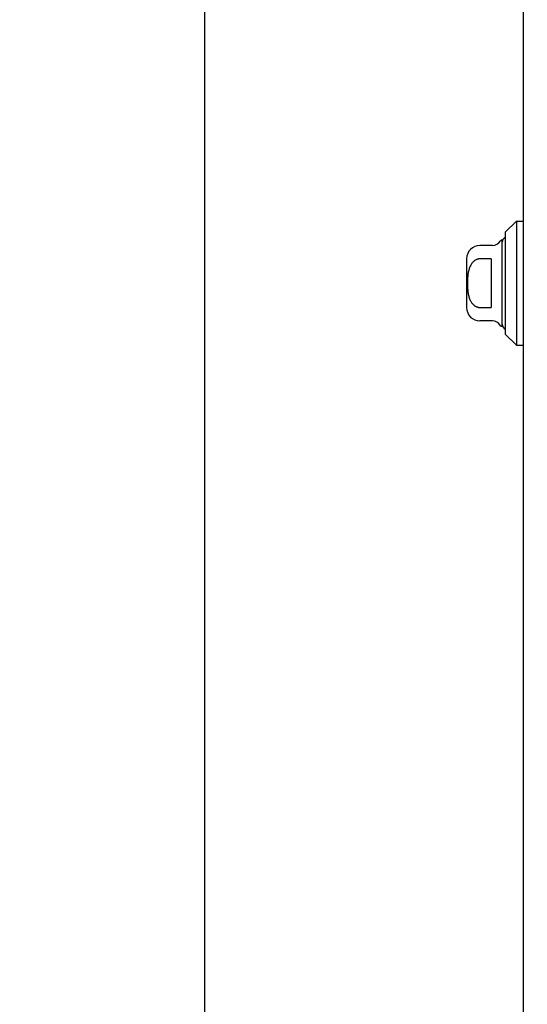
# Model space of a CAD drawing. Header units: inches. Extents: x 0 to 212, y 0 to 138.
# Tile 259 of 269: x 104.25 to 108.75, y 85.89 to 94.63. Entities that reach past the tile are written whole.
import ezdxf

# ---------------------------------------------------------------- set-up
doc = ezdxf.new("R2010")
doc.units = ezdxf.units.IN
doc.header["$LTSCALE"] = 11.6875
doc.header["$MEASUREMENT"] = 0
doc.layers.get('0').update_dxf_attribs({"linetype": 'CONTINUOUS'})
doc.layers.add('DIMENSIONS', color=7, linetype='CONTINUOUS')
doc.layers.add('RIGHTHAND_DOOR_ASSEMBLY', color=7, linetype='CONTINUOUS')
doc.styles.get("Standard").update_dxf_attribs({"font": 'arial.ttf'})
doc.dimstyles.new('DIMSTYLE_1', dxfattribs={"dimtxt": 0.9375, "dimasz": 1.25, "dimexe": 0.09, "dimexo": 0.07, "dimgap": 0.0375, "dimtad": 0, "dimtih": 1, "dimtoh": 1, "dimzin": 4, "dimdsep": 46, "dimtxsty": 'Standard', "dimblk": '_FILLED', "dimblk1": '_FILLED', "dimblk2": '_FILLED', "dimcen": 0.09, "dimadec": 3, "dimazin": 1, "dimtfac": 1, "dimtdec": 3, "dimtofl": 0, "dimtmove": 0, "dimatfit": 3, "dimldrblk": '_FILLED', "dimfxl": 0, "dimtolj": 1, "dimtzin": 4, "dimarcsym": 0})

# ---------------------------------------------------------------- blocks, each defined once
blk = doc.blocks.new('_FILLED')
at = {"color": 0, "linetype": 'ByBlock'}
blk.add_solid([(0, 0), (-1, 0.2), (-1, -0.2)], dxfattribs=at)
blk = doc.blocks.new('*D12')
at = {"layer": 'DIMENSIONS', "color": 2, "linetype": 'Continuous'}
for p, q in [((109.0088, 97.5397), (104.7621, 97.5397)), ((105.8871, 97.5397), (105.8871, 68.4772)), ((105.8871, 37.5397), (105.8871, 66.6022)), ((109.0198, 37.5397), (104.7621, 37.5397))]:
    blk.add_line(p, q, dxfattribs=at)
at = {"layer": 'DIMENSIONS', "color": 2, "linetype": 'Continuous', "xscale": 1.25, "yscale": 1.25, "zscale": 1.25}
for p, rotation in [((105.8871, 97.5397), 90), ((105.8871, 37.5397), 270)]:
    blk.add_blockref('_FILLED', p, dxfattribs=dict(at, rotation=rotation))
at = {"layer": 'DIMENSIONS', "color": 2, "linetype": 'Continuous', "insert": (105.8871, 68.0084), "char_height": 0.9375, "width": 3.276022, "attachment_point": 2, "line_spacing_factor": 0.9}
blk.add_mtext('60.00', dxfattribs=at)

msp = doc.modelspace()

# ---------------------------------------------------------------- linework, layer by layer
at = {"layer": 'RIGHTHAND_DOOR_ASSEMBLY', "color": 3, "linetype": 'Continuous'}
msp.add_line((108.7098, 97.1547), (108.7098, 37.9247), dxfattribs=at)
at = {"layer": 'RIGHTHAND_DOOR_ASSEMBLY', "color": 7, "linetype": 'Continuous'}
for p, q in [((108.5523, 92.7424), (108.6507, 92.8409)), ((108.6507, 92.8409), (108.6507, 91.7385)), ((108.6507, 92.8409), (108.7098, 92.8409)), ((108.5248, 91.9058), (108.5248, 92.6735)), ((108.5523, 92.7424), (108.5523, 91.8369)), ((108.4395, 92.6243), (108.3279, 92.6243)), ((108.2098, 92.5062), (108.2098, 92.0731)), ((108.4263, 92.5053), (108.3279, 92.5053)), ((108.4263, 92.5053), (108.4263, 92.074)), ((108.3279, 92.074), (108.4263, 92.074)), ((108.4395, 91.955), (108.3279, 91.955)), ((108.5523, 91.8369), (108.6507, 91.7385)), ((108.6507, 91.7385), (108.7098, 91.7385))]:
    msp.add_line(p, q, dxfattribs=at)
msp.add_lwpolyline([(108.3279, 92.5053), (108.3236, 92.5052), (108.3192, 92.5048), (108.3149, 92.5042), (108.3106, 92.5033), (108.3063, 92.5022), (108.3019, 92.5008), (108.2977, 92.4991), (108.2934, 92.4972), (108.2891, 92.495), (108.2849, 92.4925), (108.2807, 92.4897), (108.2766, 92.4866), (108.2725, 92.4832), (108.2684, 92.4794), (108.2644, 92.4753), (108.2605, 92.4708), (108.2566, 92.4659), (108.2528, 92.4606), (108.2492, 92.4548), (108.2456, 92.4486), (108.2422, 92.442), (108.239, 92.4351), (108.2361, 92.4277), (108.2333, 92.4201), (108.2308, 92.4122), (108.2285, 92.4041), (108.2265, 92.3957), (108.2246, 92.387), (108.223, 92.3781), (108.2216, 92.369), (108.2203, 92.3596), (108.2193, 92.3501), (108.2184, 92.3403), (108.2178, 92.3304), (108.2172, 92.3204), (108.2169, 92.3103), (108.2166, 92.3001), (108.2166, 92.2898), (108.2166, 92.2796), (108.2168, 92.2694), (108.2172, 92.2593), (108.2177, 92.2493), (108.2184, 92.2394), (108.2193, 92.2297), (108.2203, 92.2201), (108.2215, 92.2107), (108.2229, 92.2016), (108.2245, 92.1927), (108.2264, 92.184), (108.2284, 92.1756), (108.2307, 92.1674), (108.2332, 92.1595), (108.236, 92.1518), (108.239, 92.1444), (108.2422, 92.1374), (108.2456, 92.1308), (108.2491, 92.1246), (108.2528, 92.1188), (108.2566, 92.1135), (108.2605, 92.1086), (108.2644, 92.1041), (108.2684, 92.0999), (108.2725, 92.0962), (108.2766, 92.0928), (108.2807, 92.0897), (108.2849, 92.0869), (108.2891, 92.0844), (108.2934, 92.0821), (108.2976, 92.0802), (108.3019, 92.0786), (108.3062, 92.0772), (108.3106, 92.076), (108.3149, 92.0752), (108.3192, 92.0745), (108.3236, 92.0742), (108.3279, 92.074)], dxfattribs=at)
for centre, radius, start, end in [((108.5247, 92.6538), 0.0197, 89.88541, 150), ((108.574, 92.6538), 0.0492, 116.11489, 180), ((108.3279, 92.5062), 0.1181, 90, 180), ((108.4395, 92.7031), 0.0787, 270, 330), ((108.3279, 92.0731), 0.1181, 180, 270), ((108.4395, 91.8763), 0.0787, 30, 90), ((108.5247, 91.9255), 0.0197, 210, 270.11459), ((108.574, 91.9255), 0.0492, 180, 243.88511)]:
    msp.add_arc(centre, radius, start, end, dxfattribs=at)

# ---------------------------------------------------------------- dimensions: what is measured, and where the dimension line sits
at = {"layer": 'DIMENSIONS', "color": 2, "linetype": 'Continuous'}
dim = msp.add_linear_dim(base=(105.8871, 97.5397), p1=(109.0898, 37.5397), p2=(109.0788, 97.5397), angle=90, dimstyle='DIMSTYLE_1', dxfattribs=at)
dim.commit()
dim.dimension.update_dxf_attribs({"geometry": '*D12', "text_midpoint": (105.8799, 67.5344), "dimtype": 160})

doc.saveas('drawing.dxf')
